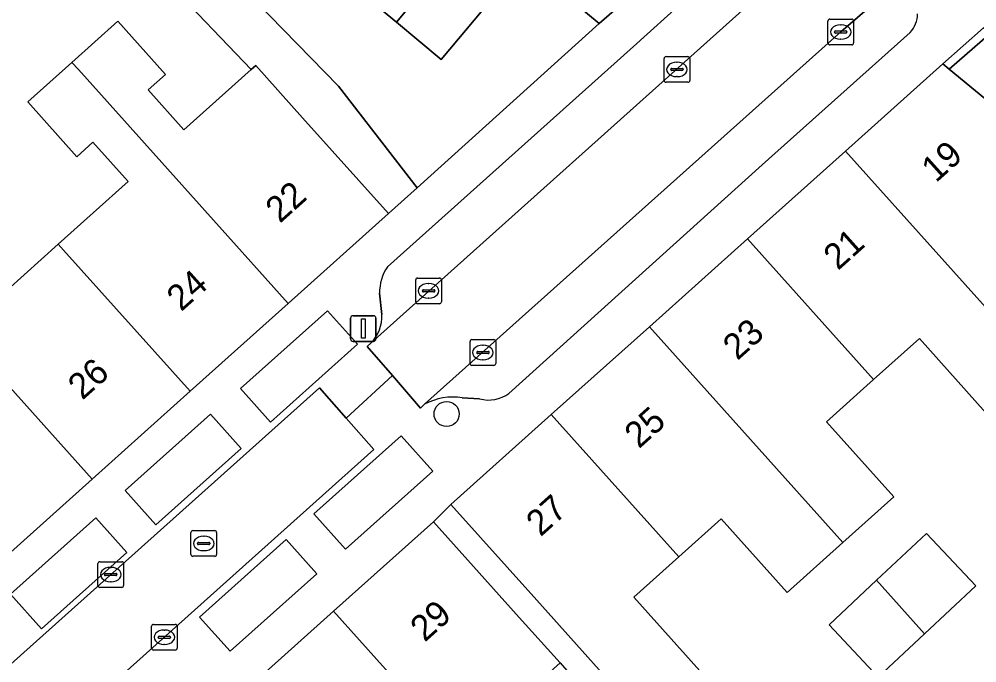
# Model space of a CAD drawing. Extents: x 158352 to 159489, y 383828 to 384603.
# Drawn here: x 159175.04 to 159212.29, y 384270.6 to 384295.65 of the extents above; entities that cross this region are included whole.
import ezdxf

# ---------------------------------------------------------------- set-up
doc = ezdxf.new("R2010")
doc.units = 0
for name, color, linetype in [('IMGEO_Boom', 7, 'Continuous'), ('IMGEO_Erf', 7, 'Continuous'), ('IMGEO_Groenvoorziening', 7, 'Continuous'), ('IMGEO_Haag', 7, 'Continuous'), ('IMGEO_Kolk', 7, 'Continuous'), ('IMGEO_Lichtmast', 7, 'Continuous'), ('IMGEO_Muur', 7, 'Continuous'), ('IMGEO_Pand', 7, 'Continuous'), ('IMGEO_Pand_nummerreeks', 7, 'Continuous'), ('IMGEO_Parkeervlak_open', 7, 'Continuous'), ('IMGEO_Rijbaan_lokaal_open', 7, 'Continuous'), ('IMGEO_Rioolput', 7, 'Continuous'), ('IMGEO_Voetpad_open', 7, 'Continuous')]:
    doc.layers.add(name, color=color, linetype=linetype)

msp = doc.modelspace()

# ---------------------------------------------------------------- linework, layer by layer
at = {"layer": 'IMGEO_Boom'}
msp.add_circle((159191.663, 384280.287), 0.489, dxfattribs=at)
at = {"layer": 'IMGEO_Erf'}
for points in [[(159187.848, 384303.164), (159184.386, 384306.05), (159183.076, 384304.479), (159183.753, 384303.914), (159182.022, 384301.838), (159180.057, 384303.476), (159178.199, 384301.232), (159183.163, 384297.453), (159187.453, 384293.046), (159190.512, 384289.089), (159197.594, 384295.481), (159193.815, 384298.632), (159192.221, 384296.72), (159193.066, 384296.016), (159191.453, 384294.081), (159189.71, 384295.535), (159187.967, 384296.989), (159189.573, 384298.914), (159190.215, 384298.38), (159191.598, 384300.037)], [(159212.246, 384273.596), (159210.256, 384271.73), (159208.452, 384270.039), (159206.538, 384272.08), (159208.388, 384273.815), (159210.332, 384275.637)]]:
    msp.add_lwpolyline(points, close=True, dxfattribs=at)
for points in [[(159173.894, 384284.515), (159176.554, 384286.898), (159179.271, 384289.332), (159177.901, 384290.861), (159177.275, 384290.3), (159175.368, 384292.429), (159177.089, 384293.971), (159178.877, 384295.573), (159180.73, 384293.504), (159180.055, 384292.9), (159181.448, 384291.346), (159184.067, 384293.692), (159180.81, 384297.099), (159173.245, 384302.352)], [(159212.641, 384280.333), (159210.052, 384283.223), (159208.269, 384281.626), (159206.44, 384279.987), (159209.063, 384277.06), (159207.076, 384275.28), (159204.911, 384273.34), (159202.343, 384276.206), (159200.693, 384274.728), (159198.947, 384273.164), (159201.516, 384270.296), (159199.358, 384268.362), (159209.381, 384257.245), (159213.011, 384260.589)]]:
    msp.add_lwpolyline(points, dxfattribs=at)
at = {"layer": 'IMGEO_Groenvoorziening'}
for points in [[(159212.801, 384295.097), (159212.54, 384295.319), (159210.968, 384293.911), (159211.214, 384293.708)], [(159217.822, 384290.902), (159217.137, 384290.035), (159214.313, 384292.456), (159214.974, 384293.243), (159212.801, 384295.097), (159211.214, 384293.708), (159216.551, 384289.302), (159224.831, 384282.354), (159227.805, 384285.855), (159224.008, 384289.045), (159222.414, 384287.124)]]:
    msp.add_lwpolyline(points, close=True, dxfattribs=at)
at = {"layer": 'IMGEO_Haag'}
msp.add_lwpolyline([(159212.801, 384295.097), (159212.54, 384295.319), (159210.968, 384293.911), (159211.214, 384293.708)], close=True, dxfattribs=at)
at = {"layer": 'IMGEO_Kolk'}
for p, q in [((159206.492, 384294.726), (159206.492, 384295.578)), ((159206.567, 384295.652), (159207.419, 384295.652)), ((159207.493, 384295.578), (159207.493, 384294.726)), ((159206.751, 384295.146), (159206.751, 384295.158)), ((159206.794, 384295.195), (159207.192, 384295.195)), ((159206.98, 384295.432), (159207.005, 384295.432)), ((159207.235, 384295.158), (159207.235, 384295.146)), ((159207.189, 384295.109), (159206.791, 384295.109)), ((159207.003, 384294.872), (159206.978, 384294.872)), ((159207.419, 384294.652), (159206.567, 384294.652)), ((159200.122, 384293.269), (159200.122, 384294.121)), ((159200.197, 384294.195), (159201.049, 384294.195)), ((159201.123, 384294.121), (159201.123, 384293.269)), ((159200.381, 384293.689), (159200.381, 384293.701)), ((159200.424, 384293.738), (159200.822, 384293.738)), ((159200.61, 384293.975), (159200.635, 384293.975)), ((159200.865, 384293.701), (159200.865, 384293.689)), ((159200.819, 384293.652), (159200.421, 384293.652)), ((159200.633, 384293.415), (159200.608, 384293.415)), ((159201.049, 384293.195), (159200.197, 384293.195)), ((159190.462, 384284.653), (159190.462, 384285.505)), ((159190.537, 384285.579), (159191.389, 384285.579)), ((159191.463, 384285.505), (159191.463, 384284.653)), ((159190.764, 384285.122), (159191.162, 384285.122)), ((159190.95, 384285.359), (159190.975, 384285.359)), ((159190.721, 384285.073), (159190.721, 384285.085)), ((159191.159, 384285.036), (159190.761, 384285.036)), ((159190.973, 384284.799), (159190.948, 384284.799)), ((159191.205, 384285.085), (159191.205, 384285.073)), ((159191.389, 384284.579), (159190.537, 384284.579)), ((159192.575, 384282.254), (159192.575, 384283.106)), ((159192.65, 384283.18), (159193.502, 384283.18)), ((159193.063, 384282.96), (159193.088, 384282.96)), ((159193.576, 384283.106), (159193.576, 384282.254)), ((159192.834, 384282.674), (159192.834, 384282.686)), ((159193.272, 384282.637), (159192.874, 384282.637)), ((159192.877, 384282.723), (159193.275, 384282.723)), ((159193.318, 384282.686), (159193.318, 384282.674)), ((159193.502, 384282.18), (159192.65, 384282.18)), ((159193.086, 384282.4), (159193.061, 384282.4)), ((159178.099, 384273.613), (159178.099, 384274.465)), ((159178.174, 384274.539), (159179.026, 384274.539)), ((159178.587, 384274.319), (159178.612, 384274.319)), ((159179.1, 384274.465), (159179.1, 384273.613)), ((159178.358, 384274.033), (159178.358, 384274.045)), ((159178.796, 384273.996), (159178.398, 384273.996)), ((159178.401, 384274.082), (159178.799, 384274.082)), ((159178.842, 384274.045), (159178.842, 384274.033)), ((159178.61, 384273.759), (159178.585, 384273.759)), ((159179.026, 384273.539), (159178.174, 384273.539)), ((159180.259, 384272.099), (159181.111, 384272.099)), ((159180.184, 384271.173), (159180.184, 384272.025)), ((159180.672, 384271.879), (159180.697, 384271.879)), ((159181.185, 384272.025), (159181.185, 384271.173)), ((159180.443, 384271.593), (159180.443, 384271.605)), ((159180.881, 384271.556), (159180.483, 384271.556)), ((159180.486, 384271.642), (159180.884, 384271.642)), ((159180.695, 384271.319), (159180.67, 384271.319)), ((159180.927, 384271.605), (159180.927, 384271.593)), ((159181.111, 384271.099), (159180.259, 384271.099))]:
    msp.add_line(p, q, dxfattribs=at)
for points in [[(159206.492, 384294.726), (159206.492, 384295.578)], [(159206.567, 384295.652), (159207.419, 384295.652)], [(159207.493, 384295.578), (159207.493, 384294.726)], [(159207.419, 384294.652), (159206.567, 384294.652)], [(159200.122, 384293.269), (159200.122, 384294.121)], [(159200.197, 384294.195), (159201.049, 384294.195)], [(159201.123, 384294.121), (159201.123, 384293.269)], [(159201.049, 384293.195), (159200.197, 384293.195)], [(159190.462, 384284.653), (159190.462, 384285.505)], [(159190.537, 384285.579), (159191.389, 384285.579)], [(159191.463, 384285.505), (159191.463, 384284.653)], [(159191.389, 384284.579), (159190.537, 384284.579)], [(159192.575, 384282.254), (159192.575, 384283.106)], [(159192.65, 384283.18), (159193.502, 384283.18)], [(159193.576, 384283.106), (159193.576, 384282.254)], [(159193.502, 384282.18), (159192.65, 384282.18)], [(159178.099, 384273.613), (159178.099, 384274.465)], [(159178.174, 384274.539), (159179.026, 384274.539)], [(159179.1, 384274.465), (159179.1, 384273.613)], [(159179.026, 384273.539), (159178.174, 384273.539)], [(159180.259, 384272.099), (159181.111, 384272.099)], [(159180.184, 384271.173), (159180.184, 384272.025)], [(159181.185, 384272.025), (159181.185, 384271.173)], [(159181.111, 384271.099), (159180.259, 384271.099)]]:
    msp.add_lwpolyline(points, dxfattribs=at)
for centre, radius, start, end in [((159206.569, 384295.576), 0.0765, 91.552, 178.448), ((159206.569, 384295.576), 0.0765, 91.552, 178.448), ((159207.417, 384295.576), 0.0765, 1.552, 88.448), ((159207.417, 384295.576), 0.0765, 1.552, 88.448), ((159206.791, 384295.155), 0.0403, 85.8775, 175.7526), ((159207.196, 384295.157), 0.0386, 1.7309, 96.639), ((159206.788, 384295.145), 0.0366, 178.938, 274.7102), ((159207.192, 384295.152), 0.043, 264.8664, 352.4533), ((159206.569, 384294.728), 0.0765, 181.552, 268.448), ((159206.569, 384294.728), 0.0765, 181.552, 268.448), ((159207.417, 384294.728), 0.0765, 271.552, 358.448), ((159207.417, 384294.728), 0.0765, 271.552, 358.448), ((159200.199, 384294.119), 0.0765, 91.552, 178.448), ((159200.199, 384294.119), 0.0765, 91.552, 178.448), ((159201.047, 384294.119), 0.0765, 1.552, 88.448), ((159201.047, 384294.119), 0.0765, 1.552, 88.448), ((159200.421, 384293.698), 0.0403, 85.8775, 175.7526), ((159200.418, 384293.688), 0.0366, 178.938, 274.7102), ((159200.822, 384293.695), 0.043, 264.8664, 352.4533), ((159200.826, 384293.7), 0.0386, 1.7309, 96.639), ((159200.199, 384293.271), 0.0765, 181.552, 268.448), ((159200.199, 384293.271), 0.0765, 181.552, 268.448), ((159201.047, 384293.271), 0.0765, 271.552, 358.448), ((159201.047, 384293.271), 0.0765, 271.552, 358.448), ((159190.539, 384285.503), 0.0765, 91.552, 178.448), ((159190.539, 384285.503), 0.0765, 91.552, 178.448), ((159191.387, 384285.503), 0.0765, 1.552, 88.448), ((159191.387, 384285.503), 0.0765, 1.552, 88.448), ((159190.761, 384285.082), 0.0403, 85.8775, 175.7526), ((159191.166, 384285.084), 0.0386, 1.7309, 96.639), ((159190.758, 384285.072), 0.0366, 178.938, 274.7102), ((159191.162, 384285.079), 0.043, 264.8664, 352.4533), ((159190.539, 384284.655), 0.0765, 181.552, 268.448), ((159190.539, 384284.655), 0.0765, 181.552, 268.448), ((159191.387, 384284.655), 0.0765, 271.552, 358.448), ((159191.387, 384284.655), 0.0765, 271.552, 358.448), ((159192.652, 384283.104), 0.0765, 91.552, 178.448), ((159192.652, 384283.104), 0.0765, 91.552, 178.448), ((159193.5, 384283.104), 0.0765, 1.552, 88.448), ((159193.5, 384283.104), 0.0765, 1.552, 88.448), ((159192.874, 384282.683), 0.0403, 85.8775, 175.7526), ((159192.871, 384282.673), 0.0366, 178.938, 274.7102), ((159193.275, 384282.68), 0.043, 264.8664, 352.4533), ((159193.279, 384282.685), 0.0386, 1.7309, 96.639), ((159192.652, 384282.256), 0.0765, 181.552, 268.448), ((159192.652, 384282.256), 0.0765, 181.552, 268.448), ((159193.5, 384282.256), 0.0765, 271.552, 358.448), ((159193.5, 384282.256), 0.0765, 271.552, 358.448), ((159178.176, 384274.463), 0.0765, 91.552, 178.448), ((159178.176, 384274.463), 0.0765, 91.552, 178.448), ((159179.024, 384274.463), 0.0765, 1.552, 88.448), ((159179.024, 384274.463), 0.0765, 1.552, 88.448), ((159178.398, 384274.042), 0.0403, 85.8775, 175.7526), ((159178.395, 384274.032), 0.0366, 178.938, 274.7102), ((159178.799, 384274.039), 0.043, 264.8664, 352.4533), ((159178.803, 384274.044), 0.0386, 1.7309, 96.639), ((159178.176, 384273.615), 0.0765, 181.552, 268.448), ((159178.176, 384273.615), 0.0765, 181.552, 268.448), ((159179.024, 384273.615), 0.0765, 271.552, 358.448), ((159179.024, 384273.615), 0.0765, 271.552, 358.448), ((159180.261, 384272.023), 0.0765, 91.552, 178.448), ((159180.261, 384272.023), 0.0765, 91.552, 178.448), ((159181.109, 384272.023), 0.0765, 1.552, 88.448), ((159181.109, 384272.023), 0.0765, 1.552, 88.448), ((159180.483, 384271.602), 0.0403, 85.8775, 175.7526), ((159180.48, 384271.592), 0.0366, 178.938, 274.7102), ((159180.884, 384271.599), 0.043, 264.8664, 352.4533), ((159180.888, 384271.604), 0.0386, 1.7309, 96.639), ((159180.261, 384271.175), 0.0765, 181.552, 268.448), ((159180.261, 384271.175), 0.0765, 181.552, 268.448), ((159181.109, 384271.175), 0.0765, 271.552, 358.448), ((159181.109, 384271.175), 0.0765, 271.552, 358.448)]:
    msp.add_arc(centre, radius, start, end, dxfattribs=at)
for centre, major_axis, ratio, start_param, end_param in [((159206.979, 384295.152), (-0.387, 0.002), 0.722429, 4.712389, 7.853982), ((159207.004, 384295.152), (-0.39, 0.002), 0.717154, 1.570796, 4.712389), ((159200.609, 384293.695), (-0.387, 0.002), 0.722429, 4.712389, 7.853982), ((159200.634, 384293.695), (-0.39, 0.002), 0.717154, 1.570796, 4.712389), ((159190.949, 384285.079), (-0.387, 0.002), 0.722429, 4.712389, 7.853982), ((159190.974, 384285.079), (-0.39, 0.002), 0.717154, 1.570796, 4.712389), ((159193.062, 384282.68), (-0.387, 0.002), 0.722429, 4.712389, 7.853982), ((159193.087, 384282.68), (-0.39, 0.002), 0.717154, 1.570796, 4.712389), ((159178.586, 384274.039), (-0.387, 0.002), 0.722429, 4.712389, 7.853982), ((159178.611, 384274.039), (-0.39, 0.002), 0.717154, 1.570796, 4.712389), ((159180.671, 384271.599), (-0.387, 0.002), 0.722429, 4.712389, 7.853982), ((159180.696, 384271.599), (-0.39, 0.002), 0.717154, 1.570796, 4.712389)]:
    msp.add_ellipse(centre, major_axis=major_axis, ratio=ratio, start_param=start_param, end_param=end_param, dxfattribs=at)
at = {"layer": 'IMGEO_Lichtmast'}
for p, q in [((159187.926, 384283.213), (159187.926, 384284.013)), ((159187.926, 384284.013), (159187.926, 384283.213)), ((159188.026, 384284.113), (159188.816, 384284.113)), ((159188.816, 384284.113), (159188.026, 384284.113)), ((159188.916, 384284.013), (159188.916, 384283.213)), ((159188.916, 384283.213), (159188.916, 384284.013)), ((159188.816, 384283.113), (159188.026, 384283.113)), ((159188.026, 384283.113), (159188.816, 384283.113))]:
    msp.add_line(p, q, dxfattribs=at)
msp.add_lwpolyline([(159188.346, 384283.988), (159188.496, 384283.988), (159188.496, 384283.238), (159188.346, 384283.238), (159188.346, 384283.988)], dxfattribs=at)
for centre, start, end in [((159188.026, 384284.013), 90, 180), ((159188.026, 384284.013), 90, 180), ((159188.816, 384284.013), 0, 90), ((159188.816, 384284.013), 360, 90), ((159188.026, 384283.213), 180, 270), ((159188.026, 384283.213), 180, 270), ((159188.816, 384283.213), 270, 0), ((159188.816, 384283.213), 270, 0)]:
    msp.add_arc(centre, 0.1, start, end, dxfattribs=at)
at = {"layer": 'IMGEO_Muur'}
msp.add_lwpolyline([(159190.512, 384289.089), (159197.594, 384295.481)], dxfattribs=at)
at = {"layer": 'IMGEO_Pand'}
for points in [[(159192.708, 384308.992), (159188.159, 384303.537), (159187.848, 384303.164), (159191.598, 384300.037), (159190.215, 384298.38), (159189.573, 384298.914), (159187.967, 384296.989), (159189.71, 384295.535), (159195.633, 384302.653), (159197.549, 384304.956)], [(159197.549, 384304.956), (159195.633, 384302.653), (159189.71, 384295.535), (159191.453, 384294.081), (159193.066, 384296.016), (159192.221, 384296.72), (159193.815, 384298.632), (159197.594, 384295.481), (159203.136, 384300.297)], [(159186.062, 384291.808), (159184.238, 384293.845), (159184.067, 384293.692), (159181.448, 384291.346), (159180.055, 384292.9), (159180.73, 384293.504), (159178.877, 384295.573), (159177.089, 384293.971), (159177.343, 384293.688), (159185.498, 384284.588), (159189.399, 384288.084)], [(159176.554, 384286.898), (159176.763, 384286.664), (159181.684, 384281.172), (159185.498, 384284.588), (159177.343, 384293.688), (159177.089, 384293.971), (159175.368, 384292.429), (159177.275, 384290.3), (159177.901, 384290.861), (159179.271, 384289.332)], [(159216.551, 384289.302), (159211.214, 384293.708), (159210.968, 384293.911), (159207.182, 384290.519), (159214.674, 384282.155), (159215.986, 384280.69), (159217.609, 384282.212), (159216.33, 384283.64), (159216.467, 384283.763), (159213.751, 384286.794)], [(159207.182, 384290.519), (159203.366, 384287.1), (159208.269, 384281.626), (159210.052, 384283.223), (159212.641, 384280.333), (159212.745, 384280.426), (159214.674, 384282.155)], [(159176.554, 384286.898), (159173.894, 384284.515), (159172.499, 384286.072), (159173.171, 384286.674), (159171.326, 384288.734), (159169.5, 384287.098), (159169.683, 384286.894), (159177.872, 384277.756), (159181.684, 384281.172), (159176.763, 384286.664)], [(159174.059, 384274.34), (159177.872, 384277.756), (159169.683, 384286.894), (159169.5, 384287.098), (159167.817, 384285.59), (159169.654, 384283.541), (159170.304, 384284.123), (159171.737, 384282.523), (159168.958, 384280.032), (159169.122, 384279.849)], [(159199.551, 384283.681), (159207.076, 384275.28), (159209.063, 384277.06), (159206.44, 384279.987), (159208.269, 384281.626), (159203.366, 384287.1)], [(159199.551, 384283.681), (159195.735, 384280.263), (159200.693, 384274.728), (159202.343, 384276.206), (159204.911, 384273.34), (159207.076, 384275.28)], [(159195.735, 384280.263), (159191.83, 384276.764), (159195.166, 384273.04), (159199.358, 384268.362), (159201.516, 384270.296), (159198.947, 384273.164), (159200.693, 384274.728)], [(159194.798, 384264.208), (159196.738, 384265.946), (159194.132, 384268.855), (159196.077, 384270.597), (159194.489, 384272.37), (159191.152, 384276.093), (159187.267, 384272.613)], [(159210.256, 384271.73), (159212.246, 384273.596), (159210.332, 384275.637), (159208.388, 384273.815)], [(159210.256, 384271.73), (159208.388, 384273.815), (159206.538, 384272.08), (159208.452, 384270.039)], [(159194.798, 384264.208), (159187.267, 384272.613), (159183.472, 384269.212), (159188.419, 384263.692), (159190.212, 384265.298), (159192.796, 384262.414)]]:
    msp.add_lwpolyline(points, close=True, dxfattribs=at)
at = {"layer": 'IMGEO_Parkeervlak_open'}
for points in [[(159210.418, 384298.12), (159206.993, 384295.153), (159190.807, 384280.663)], [(159188.728, 384283.052), (159204.28, 384296.997)], [(159201.05, 384296.506), (159198.802, 384294.468), (159189.361, 384286.012)], [(159194.089, 384281.089), (159203.931, 384289.985), (159209.697, 384295.139)], [(159189.054, 384284.984), (159189.142, 384284.158)], [(159192.273, 384280.914), (159192.946, 384280.875)]]:
    msp.add_lwpolyline(points, dxfattribs=at)
for points in [[(159184.819, 384279.975), (159188.2, 384283.003), (159187.032, 384284.307), (159183.651, 384281.279)], [(159180.35, 384275.972), (159183.672, 384278.947), (159182.479, 384280.279), (159179.158, 384277.304)], [(159187.729, 384275.028), (159191.124, 384278.068), (159189.896, 384279.439), (159186.501, 384276.399)], [(159175.903, 384271.927), (159179.222, 384274.899), (159178.018, 384276.242), (159174.699, 384273.27)], [(159183.249, 384271.054), (159186.616, 384274.07), (159185.424, 384275.401), (159182.057, 384272.385)]]:
    msp.add_lwpolyline(points, close=True, dxfattribs=at)
for centre, radius, start, end in [((159208.908, 384295.863), 1.071, 317.4473, 359.6671), ((159190.895, 384284.994), 1.841, 146.4325, 180.3123), ((159187.652, 384284.085), 1.492, 316.1602, 2.7959), ((159193.293, 384282.183), 1.353, 255.153, 306.056), ((159191.905, 384278.657), 2.287, 80.7396, 118.6917)]:
    msp.add_arc(centre, radius, start, end, dxfattribs=at)
at = {"layer": 'IMGEO_Rijbaan_lokaal_open'}
for points in [[(159210.418, 384298.12), (159211.356, 384298.969), (159209.022, 384301.576), (159208.298, 384300.6), (159204.28, 384296.997), (159188.728, 384283.052), (159188.576, 384282.918), (159189.555, 384281.784), (159190.645, 384280.52), (159190.807, 384280.663), (159206.993, 384295.153)], [(159173.783, 384267.611), (159174.877, 384266.394), (159188.834, 384278.904), (159187.751, 384280.129), (159186.714, 384281.303), (159172.731, 384268.781)]]:
    msp.add_lwpolyline(points, close=True, dxfattribs=at)
at = {"layer": 'IMGEO_Rioolput'}
for p, q in [((159181.717, 384274.822), (159181.717, 384275.674)), ((159181.792, 384275.748), (159182.644, 384275.748)), ((159182.205, 384275.528), (159182.23, 384275.528)), ((159182.718, 384275.674), (159182.718, 384274.822)), ((159181.976, 384275.242), (159181.976, 384275.254)), ((159182.414, 384275.205), (159182.016, 384275.205)), ((159182.019, 384275.291), (159182.417, 384275.291)), ((159182.46, 384275.254), (159182.46, 384275.242)), ((159182.644, 384274.748), (159181.792, 384274.748)), ((159182.228, 384274.968), (159182.203, 384274.968))]:
    msp.add_line(p, q, dxfattribs=at)
for points in [[(159181.717, 384274.822), (159181.717, 384275.674)], [(159181.792, 384275.748), (159182.644, 384275.748)], [(159182.718, 384275.674), (159182.718, 384274.822)], [(159182.644, 384274.748), (159181.792, 384274.748)]]:
    msp.add_lwpolyline(points, dxfattribs=at)
for centre, radius, start, end in [((159181.794, 384275.672), 0.0765, 91.552, 178.448), ((159181.794, 384275.672), 0.0765, 91.552, 178.448), ((159182.642, 384275.672), 0.0765, 1.552, 88.448), ((159182.642, 384275.672), 0.0765, 1.552, 88.448), ((159182.016, 384275.251), 0.0403, 85.8775, 175.7526), ((159182.013, 384275.241), 0.0366, 178.938, 274.7102), ((159182.417, 384275.248), 0.043, 264.8664, 352.4533), ((159182.421, 384275.253), 0.0386, 1.7309, 96.639), ((159181.794, 384274.824), 0.0765, 181.552, 268.448), ((159181.794, 384274.824), 0.0765, 181.552, 268.448), ((159182.642, 384274.824), 0.0765, 271.552, 358.448), ((159182.642, 384274.824), 0.0765, 271.552, 358.448)]:
    msp.add_arc(centre, radius, start, end, dxfattribs=at)
for centre, major_axis, ratio, start_param, end_param in [((159182.204, 384275.248), (-0.387, 0.002), 0.722429, 4.712389, 7.853982), ((159182.229, 384275.248), (-0.39, 0.002), 0.717154, 1.570796, 4.712389)]:
    msp.add_ellipse(centre, major_axis=major_axis, ratio=ratio, start_param=start_param, end_param=end_param, dxfattribs=at)
at = {"layer": 'IMGEO_Voetpad_open'}
for points in [[(159166.344, 384267.427), (159163.008, 384271.151), (159161.312, 384273.043), (159154.77, 384280.345), (159165.213, 384292.356), (159173.245, 384302.352), (159180.81, 384297.099), (159184.067, 384293.692), (159184.238, 384293.845), (159186.062, 384291.808), (159189.399, 384288.084), (159190.512, 384289.089), (159187.453, 384293.046), (159183.163, 384297.453), (159178.199, 384301.232), (159176.948, 384302.184), (159173.19, 384305.045), (159164.589, 384294.676), (159159.509, 384299.196), (159159.389, 384299.061), (159155.1, 384302.796), (159168.795, 384319.124)], [(159209.535, 384305.202), (159206.109, 384302.993), (159203.136, 384300.297), (159197.594, 384295.481), (159190.512, 384289.089), (159189.399, 384288.084), (159185.498, 384284.588), (159181.684, 384281.172), (159177.872, 384277.756), (159174.059, 384274.34), (159170.246, 384270.923), (159166.344, 384267.427), (159165.238, 384266.444), (159164.986, 384266.22), (159157.957, 384259.976), (159152.439, 384255.004), (159150.127, 384252.915), (159150.079, 384250.026)], [(159189.361, 384286.012), (159198.802, 384294.468), (159201.05, 384296.506)], [(159139.295, 384229.623), (159144.048, 384233.873), (159147.4, 384236.869), (159148.862, 384238.176), (159157.913, 384246.259), (159159.373, 384247.566), (159162.092, 384250), (159162.702, 384250.546), (159167.448, 384254.795), (159168.2, 384255.529), (159172.085, 384259.01), (159175.881, 384262.411), (159179.676, 384265.811), (159183.472, 384269.212), (159187.267, 384272.613), (159191.152, 384276.093), (159191.83, 384276.764), (159195.735, 384280.263), (159199.551, 384283.681), (159203.366, 384287.1), (159207.182, 384290.519), (159210.968, 384293.911), (159212.54, 384295.319)], [(159209.697, 384295.139), (159203.931, 384289.985), (159194.089, 384281.089)], [(159189.142, 384284.158), (159189.054, 384284.984)], [(159170.825, 384267.076), (159171.966, 384265.9), (159173.783, 384267.611), (159172.731, 384268.781), (159186.714, 384281.303), (159187.751, 384280.129), (159189.555, 384281.784), (159188.576, 384282.918), (159188.728, 384283.052)], [(159190.807, 384280.663), (159190.645, 384280.52), (159189.555, 384281.784), (159187.751, 384280.129), (159188.834, 384278.904), (159174.877, 384266.394), (159173.783, 384267.611), (159171.966, 384265.9), (159173.053, 384264.779)], [(159192.946, 384280.875), (159192.273, 384280.914)], [(159213.011, 384260.589), (159209.381, 384257.245), (159199.358, 384268.362), (159195.166, 384273.04), (159191.83, 384276.764), (159191.152, 384276.093), (159194.489, 384272.37), (159196.077, 384270.597), (159208.021, 384256.898), (159208.473, 384256.408), (159208.892, 384255.953), (159202.639, 384248.958), (159202.328, 384249.236), (159187.896, 384233.696), (159173.212, 384249.934), (159171.536, 384251.805), (159168.2, 384255.529), (159167.448, 384254.795), (159170.784, 384251.07), (159171.735, 384250), (159172.449, 384249.196), (159186.88, 384232.749), (159182.327, 384227.71)]]:
    msp.add_lwpolyline(points, dxfattribs=at)
for points in [[(159183.651, 384281.279), (159187.032, 384284.307), (159188.2, 384283.003), (159184.819, 384279.975)], [(159179.158, 384277.304), (159182.479, 384280.279), (159183.672, 384278.947), (159180.35, 384275.972)], [(159186.501, 384276.399), (159189.896, 384279.439), (159191.124, 384278.068), (159187.729, 384275.028)], [(159174.699, 384273.27), (159178.018, 384276.242), (159179.222, 384274.899), (159175.903, 384271.927)], [(159182.057, 384272.385), (159185.424, 384275.401), (159186.616, 384274.07), (159183.249, 384271.054)]]:
    msp.add_lwpolyline(points, close=True, dxfattribs=at)
for centre, radius, start, end in [((159208.908, 384295.863), 1.071, 317.4473, 359.6671), ((159190.895, 384284.994), 1.841, 146.4325, 180.3123), ((159187.652, 384284.085), 1.492, 316.1602, 2.7959), ((159193.293, 384282.183), 1.353, 255.153, 306.056), ((159191.905, 384278.657), 2.287, 80.7396, 118.6917)]:
    msp.add_arc(centre, radius, start, end, dxfattribs=at)

# ---------------------------------------------------------------- texts
at = {"layer": 'IMGEO_Pand_nummerreeks'}
for s, rotation, p in [('19', 41.8603, (159210.695, 384289.262)), ('22', 41.8603, (159185.179, 384287.686)), ('21', 41.8593, (159206.884, 384285.848)), ('24', 41.86, (159181.338, 384284.246)), ('23', 41.8593, (159202.972, 384282.344)), ('26', 41.86, (159177.496, 384280.803)), ('25', 41.8593, (159199.145, 384278.914)), ('27', 41.8593, (159195.317, 384275.485)), ('29', 41.859, (159190.813, 384271.385))]:
    msp.add_text(s, height=1, rotation=rotation, dxfattribs=at).set_placement(p)

doc.saveas('drawing.dxf')
